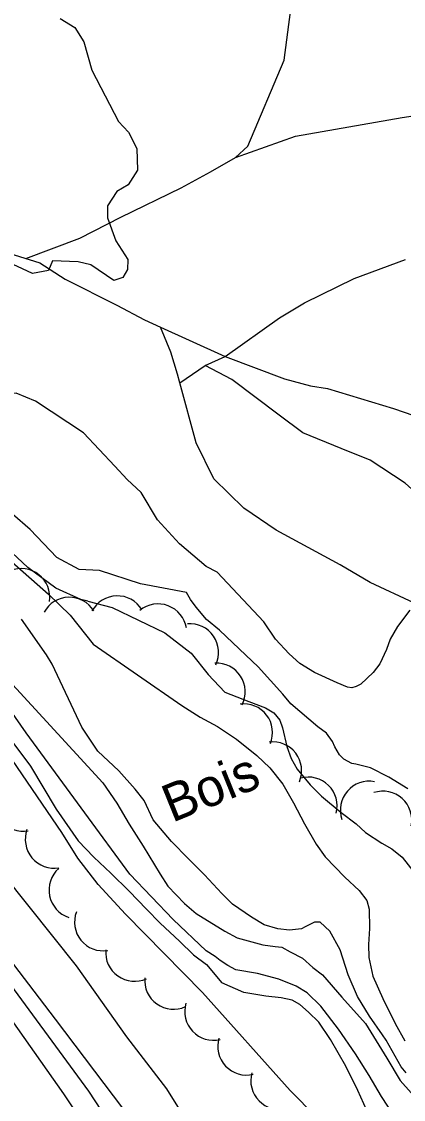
# Model space of a CAD drawing. Extents: x 362852 to 366875, y 5563573 to 5566479.
# Drawn here: x 364308.1 to 364347.9, y 5565030.7 to 5565143.1 of the extents above; entities that cross this region are included whole.
import ezdxf

# ---------------------------------------------------------------- set-up
doc = ezdxf.new("R2010")
doc.units = 0
for name, color, linetype in [('Niveau 1', 7, 'Continuous'), ('Niveau 2', 7, 'Continuous'), ('Niveau 22', 7, 'Continuous'), ('Niveau 4', 7, 'Continuous'), ('Niveau 44', 7, 'Continuous')]:
    doc.layers.add(name, color=color, linetype=linetype)

msp = doc.modelspace()

# ---------------------------------------------------------------- linework, layer by layer
at = {"layer": 'Niveau 1'}
for points in [[(364315, 5565082.65), (364314.28, 5565082.84), (364311.66, 5565084.03), (364308.75, 5565086.17), (364306.57, 5565088.2), (364300.03, 5565095.2)], [(364315, 5565082.65), (364317.53, 5565082), (364323.03, 5565079.37), (364325.78, 5565077.23), (364327.54, 5565075.01), (364329.3, 5565073.18), (364331.8, 5565072.21), (364333.55, 5565071.54), (364334.39, 5565071.02), (364335.02, 5565070.25), (364335.32, 5565069.44), (364335.76, 5565067.5), (364336.2, 5565066.25), (364336.82, 5565065.15), (364338.2, 5565063.53), (364339.39, 5565062.34), (364341.44, 5565060.63), (364342.99, 5565059.44), (364343.96, 5565058.56), (364345.66, 5565057.43), (364346.71, 5565056.83), (364347.77, 5565055.96), (364349.91, 5565053.28)], [(364327.36, 5565046.22), (364323.89, 5565049.46), (364319.37, 5565054.19), (364314.68, 5565060.6), (364308.58, 5565068.92), (364301.5, 5565079.07)], [(364303.72, 5565072.5), (364309.04, 5565065.47), (364311.72, 5565060.99), (364314, 5565057.68), (364315.62, 5565055.99), (364317.39, 5565054.29), (364319.32, 5565052.43), (364321.14, 5565050.57), (364322.54, 5565049.08), (364324.56, 5565047.22), (364326.04, 5565045.81), (364327.37, 5565044.77), (364328.98, 5565042.88)], [(364348.07, 5565023.9), (364345.3, 5565027.23), (364344.09, 5565029.58), (364343.17, 5565031.66), (364341.92, 5565034.19), (364340.32, 5565036.97), (364339.08, 5565038.76), (364338.02, 5565039.82), (364337.11, 5565040.6), (364336.3, 5565041.06), (364335.17, 5565041.31), (364333.57, 5565041.48), (364331.27, 5565041.87), (364331.27, 5565041.87), (364328.98, 5565042.88)]]:
    msp.add_lwpolyline(points, dxfattribs=at)
at = {"layer": 'Niveau 2'}
for points in [[(364358.85, 5564968.9), (364349.12, 5564985.71), (364341.49, 5564995.33), (364337.68, 5564999.83), (364331.44, 5565009.71), (364321.79, 5565025.69), (364311.63, 5565039.1), (364305.57, 5565046.99), (364296.03, 5565060.22), (364288.88, 5565069.74), (364279.93, 5565080.27), (364274.62, 5565085.54), (364266.89, 5565093.7), (364263, 5565098.2), (364257.44, 5565102.85), (364252.32, 5565108.26), (364243.2, 5565118.3), (364232.29, 5565129.67), (364222.25, 5565141.21), (364213.53, 5565149.03)], [(364213.35, 5565146.39), (364232.53, 5565126.45), (364248.39, 5565109.34), (364263.13, 5565093.41), (364276.11, 5565079.71), (364286.64, 5565068.01), (364298.72, 5565050.81), (364312.47, 5565031.31), (364325.73, 5565011.49), (364339.55, 5564989.79), (364351.77, 5564968.99), (364363.49, 5564948.63), (364370.89, 5564936.8), (364381.12, 5564919.52), (364394.15, 5564902.4), (364400.15, 5564894.19), (364412.12, 5564878.44), (364425.03, 5564863.91), (364445.83, 5564836.95)], [(364234.33, 5565145.81), (364236.9, 5565142.87), (364238.03, 5565141.58), (364240.54, 5565139.14), (364251.54, 5565128.38), (364254.67, 5565124.72), (364257.81, 5565120.69), (364260.46, 5565118.24), (364266.35, 5565113.29), (364270.06, 5565110.61), (364271.89, 5565108.78), (364275.43, 5565106.7), (364277.51, 5565105.37), (364279.78, 5565103.56), (364281.51, 5565101.24), (364284.29, 5565098.34), (364287.47, 5565095.89), (364289.34, 5565093.61), (364292.6, 5565090.85), (364294.17, 5565089.72), (364298.18, 5565085.59), (364299.91, 5565083.27), (364302.83, 5565078.63), (364316.57, 5565063.71)], [(364325.28, 5565083.56), (364320.5, 5565084.45), (364316.21, 5565085.87), (364314.09, 5565085.96), (364311.79, 5565087.22), (364309.01, 5565090.14), (364307.15, 5565091.72), (364305.07, 5565093.4), (364299.03, 5565100.3), (364295.14, 5565105.88), (364292.63, 5565108.5), (364289.56, 5565110.63), (364284.37, 5565113.35), (364282.5, 5565114.91), (364279.99, 5565116.85), (364277.48, 5565118.24), (364272.4, 5565120.65), (364265.64, 5565126.98), (364259.69, 5565131.8), (364258.06, 5565133.09), (364255.63, 5565134.85), (364253.32, 5565137.36), (364248.81, 5565143.81)], [(364312.13, 5565143.41), (364313.65, 5565142.44), (364314.6, 5565140.95), (364315.44, 5565138.02), (364318.22, 5565132.65), (364319.26, 5565131.53), (364320.1, 5565129.83), (364320.2, 5565127.58), (364319.23, 5565126.07), (364318.03, 5565125.37), (364317.07, 5565123.86), (364317.06, 5565122.62), (364317.93, 5565120.23), (364319.19, 5565118.28), (364319.14, 5565117.22), (364318.67, 5565116.38), (364317.71, 5565116.09), (364315.32, 5565117.71), (364313.99, 5565118.02), (364311.31, 5565118.14), (364310.92, 5565117.14), (364309.22, 5565116.83), (364306.19, 5565118.25)], [(364328.48, 5565085.68), (364327.36, 5565086.26), (364324.57, 5565088.64), (364322.26, 5565091.14), (364320.56, 5565094), (364319.11, 5565095.34), (364317.84, 5565096.74), (364314.57, 5565100.22), (364309.55, 5565103.5), (364307.54, 5565104.35), (364305.83, 5565104.21), (364302.87, 5565104.75), (364301.4, 5565105.56), (364300.6, 5565107.1), (364299.61, 5565108.05), (364297.27, 5565109.48), (364295.76, 5565110.47)], [(364307.08, 5565086.76), (364310.92, 5565083.38), (364313.15, 5565081.21), (364315.56, 5565078.17), (364324.81, 5565071.77), (364326.73, 5565070.57), (364328.54, 5565069.58), (364330.52, 5565068.29), (364332.64, 5565066.57), (364333.99, 5565065.28), (364335.34, 5565063.58), (364336.47, 5565061.62), (364337.59, 5565059.45), (364338.83, 5565057.34), (364339.74, 5565056.01), (364341.8, 5565053.89), (364343.32, 5565052.51), (364344.09, 5565051.44), (364344.34, 5565050.54), (364344.39, 5565048.54), (364344.26, 5565046.86), (364344.31, 5565045.5), (364344.73, 5565043.56), (364345.76, 5565041.23), (364347.05, 5565038.65), (364348.05, 5565036.84)], [(364348.6, 5565081.71), (364347.3, 5565080.01), (364346.53, 5565078.7), (364346.16, 5565077.62), (364345.45, 5565076.14), (364344.77, 5565075.23), (364343.47, 5565074.02), (364343, 5565073.78), (364342.53, 5565073.64), (364342.07, 5565073.68), (364341, 5565074.15), (364338.64, 5565075.23), (364337.11, 5565076.16), (364335.99, 5565077.16), (364334.58, 5565078.71), (364333.35, 5565080.5), (364328.48, 5565085.68)], [(364348.39, 5565063.11), (364346.4, 5565064.31), (364344.47, 5565065.29), (364342.95, 5565065.65), (364342.55, 5565065.74), (364341.71, 5565066.2), (364341.71, 5565066.2), (364341.25, 5565066.64), (364340.76, 5565067.49), (364340.53, 5565068.02), (364339.9, 5565068.89), (364338.99, 5565069.56), (364336.18, 5565071.95), (364335.33, 5565072.97), (364332.77, 5565075.8), (364331.47, 5565077.02), (364328.74, 5565079.64), (364327.38, 5565080.73), (364326.29, 5565082.03), (364325.7, 5565082.82), (364325.28, 5565083.56)], [(364348.22, 5565033.48), (364347.68, 5565034.11), (364346.12, 5565036.9), (364345.72, 5565037.45), (364344.37, 5565039.4), (364343.12, 5565041.46), (364342.15, 5565043.7), (364341.33, 5565046.3), (364340.26, 5565048.25), (364339.23, 5565049.21), (364339.23, 5565049.21), (364338.63, 5565049.21), (364337.67, 5565048.71), (364337.29, 5565048.52), (364336.04, 5565048.37), (364334.82, 5565048.52), (364333.38, 5565048.92), (364332.07, 5565049.71), (364330.1, 5565051.07), (364328.98, 5565052.17), (364327.19, 5565054.14), (364325.49, 5565055.81), (364323.73, 5565057.61), (364321.82, 5565059.86), (364320.87, 5565061.87), (364319.93, 5565063.06), (364318.24, 5565064.96), (364316.05, 5565067.01), (364314.37, 5565069.51), (364311.28, 5565076.1), (364310.69, 5565077.07), (364308.09, 5565080.78)], [(364338.82, 5565028.89), (364336.09, 5565031.64), (364326.98, 5565041.86), (364318.95, 5565050.04), (364316.09, 5565053.11), (364313.98, 5565055.86), (364312.28, 5565058.53), (364301.9, 5565073.73)], [(364316.57, 5565063.71), (364318.02, 5565061.59), (364319.32, 5565059.41), (364320.79, 5565057.11), (364322.54, 5565054.2), (364323.34, 5565052.95), (364325.08, 5565051.13), (364326.3, 5565050.11), (364329.29, 5565048.27), (364330.57, 5565047.58), (364333.25, 5565046.83), (364333.25, 5565046.83), (364334.56, 5565046.66), (364335.24, 5565046.58), (364336.11, 5565046.1), (364337.4, 5565045.43), (364338.47, 5565044.47), (364339.47, 5565043.71), (364341.5, 5565041.37), (364343.96, 5565038.63), (364346.19, 5565035.03), (364347.58, 5565032.68), (364348.72, 5565031.4)], [(364327.85, 5565024.47), (364323.25, 5565031.83), (364319.07, 5565037.23), (364313.84, 5565044.64), (364303.78, 5565057.19)], [(364348.53, 5565026.8), (364346.88, 5565029.1), (364345.62, 5565031.03), (364344.34, 5565033.22), (364342.93, 5565035.46), (364341.15, 5565038.06), (364339.31, 5565040.44), (364337.87, 5565041.84), (364336.72, 5565042.53), (364334.94, 5565043.26), (364332.7, 5565043.83), (364330.45, 5565044.23), (364329.62, 5565044.68), (364328.8, 5565045.19), (364328.27, 5565045.63), (364327.36, 5565046.22)]]:
    msp.add_lwpolyline(points, dxfattribs=at)
at = {"layer": 'Niveau 22'}
for points in [[(364308.55, 5565118.39), (364314.18, 5565120.51), (364318.44, 5565122.69), (364324.73, 5565125.75), (364327.79, 5565127.42), (364330.39, 5565128.9), (364331.69, 5565130.07), (364335.49, 5565139.04), (364336.81, 5565149.15)], [(364276.28, 5565146.32), (364278, 5565142.34), (364279.07, 5565140.31), (364281.12, 5565137.65), (364285.28, 5565133.25), (364287.4, 5565131.35), (364292.34, 5565127.94), (364294.85, 5565126.25), (364300.59, 5565122.4), (364305.73, 5565119.26), (364310.01, 5565117.94), (364312.66, 5565116.22), (364318.02, 5565113.52), (364320.91, 5565111.98), (364322.6, 5565111.21), (364325.57, 5565109.85), (364329.32, 5565108.15), (364335.53, 5565105.85), (364338.22, 5565105.09), (364339.99, 5565104.81), (364346.89, 5565102.75), (364352.02, 5565100.97)], [(364330.39, 5565128.9), (364336.67, 5565131.13), (364347.79, 5565133.06), (364357.38, 5565134.55), (364367.66, 5565134.66), (364374.4, 5565134.69), (364379.38, 5565134.85)], [(364324.61, 5565105.43), (364327.23, 5565107.22), (364329.32, 5565108.15), (364334.99, 5565112.18), (364337.6, 5565113.76), (364342.77, 5565116.29), (364348.12, 5565118.26)], [(364383.27, 5565076.19), (364376.58, 5565076.5), (364369.45, 5565077.25), (364362.87, 5565078.5), (364358.92, 5565079.62), (364353.37, 5565081.65), (364349.06, 5565082.44), (364344.46, 5565084.59), (364341.32, 5565086.46), (364334.66, 5565090.06), (364331.29, 5565092.34), (364328.15, 5565095.41), (364326.32, 5565099.17), (364324.61, 5565105.43), (364324.36, 5565106.32), (364323.68, 5565108.6), (364322.6, 5565111.21)], [(364374.7, 5565076.7), (364367.36, 5565081.49), (364360.58, 5565084.89), (364355.72, 5565088.12), (364348.11, 5565094.95), (364344.44, 5565097.37), (364341.44, 5565098.58), (364337.42, 5565100.22), (364334.97, 5565102.03), (364330.02, 5565105.78), (364327.23, 5565107.22)]]:
    msp.add_lwpolyline(points, dxfattribs=at)
at = {"layer": 'Niveau 4'}
msp.add_lwpolyline([(364214.17, 5565147.32), (364224.12, 5565136.89), (364235.73, 5565124.7), (364247.26, 5565112.58), (364259.4, 5565099.35), (364261.81, 5565096.92), (364270.7, 5565087.95), (364280.88, 5565076.98), (364281.29, 5565076.52), (364288.72, 5565068.11), (364296.69, 5565056.56), (364305.39, 5565044.75), (364315.08, 5565031.58), (364323.72, 5565018.37), (364335.34, 5565000.13), (364340.87, 5564991.52), (364347.25, 5564981.31), (364348.46, 5564979.38), (364355.72, 5564967.11)], dxfattribs=at)
at = {"layer": 'Niveau 44'}
for centre, start, end in [((364308.04, 5565083.06), 351.7749, 111.7529), ((364313.08, 5565080.07), 31.6349, 151.6128), ((364318.08, 5565080.21), 31.6349, 151.6128), ((364322.33, 5565079.37), 9.4542, 129.4321), ((364325.64, 5565077.31), 334.7098, 94.6877), ((364328.42, 5565073.21), 332.9214, 92.8993), ((364331.27, 5565068.96), 337.4223, 97.4002), ((364334.3, 5565064.99), 337.4223, 97.4002), ((364338, 5565061.32), 345.4815, 105.4595), ((364344.34, 5565060.89), 79.2155, 199.1935), ((364308.28, 5565061.67), 159.8699, 279.8478), ((364345.79, 5565059.85), 348.4267, 108.4046), ((364311.48, 5565057.83), 159.8699, 279.8478), ((364313.96, 5565052.54), 131.6498, 251.6277), ((364316.62, 5565049.21), 158.9581, 278.9361), ((364319.87, 5565046.03), 174.5312, 294.5091), ((364323.94, 5565043.12), 174.5312, 294.5091), ((364328.11, 5565039.89), 163.4345, 283.4124), ((364331.55, 5565036.26), 163.4345, 283.4124), ((364335, 5565032.68), 164.4367, 284.4147)]:
    msp.add_arc(centre, 3, start, end, dxfattribs=at)

# ---------------------------------------------------------------- texts
msp.add_text('Bois', height=3.93, rotation=22.09, dxfattribs=at).set_placement((364323.79, 5565059.54))

doc.saveas('drawing.dxf')
